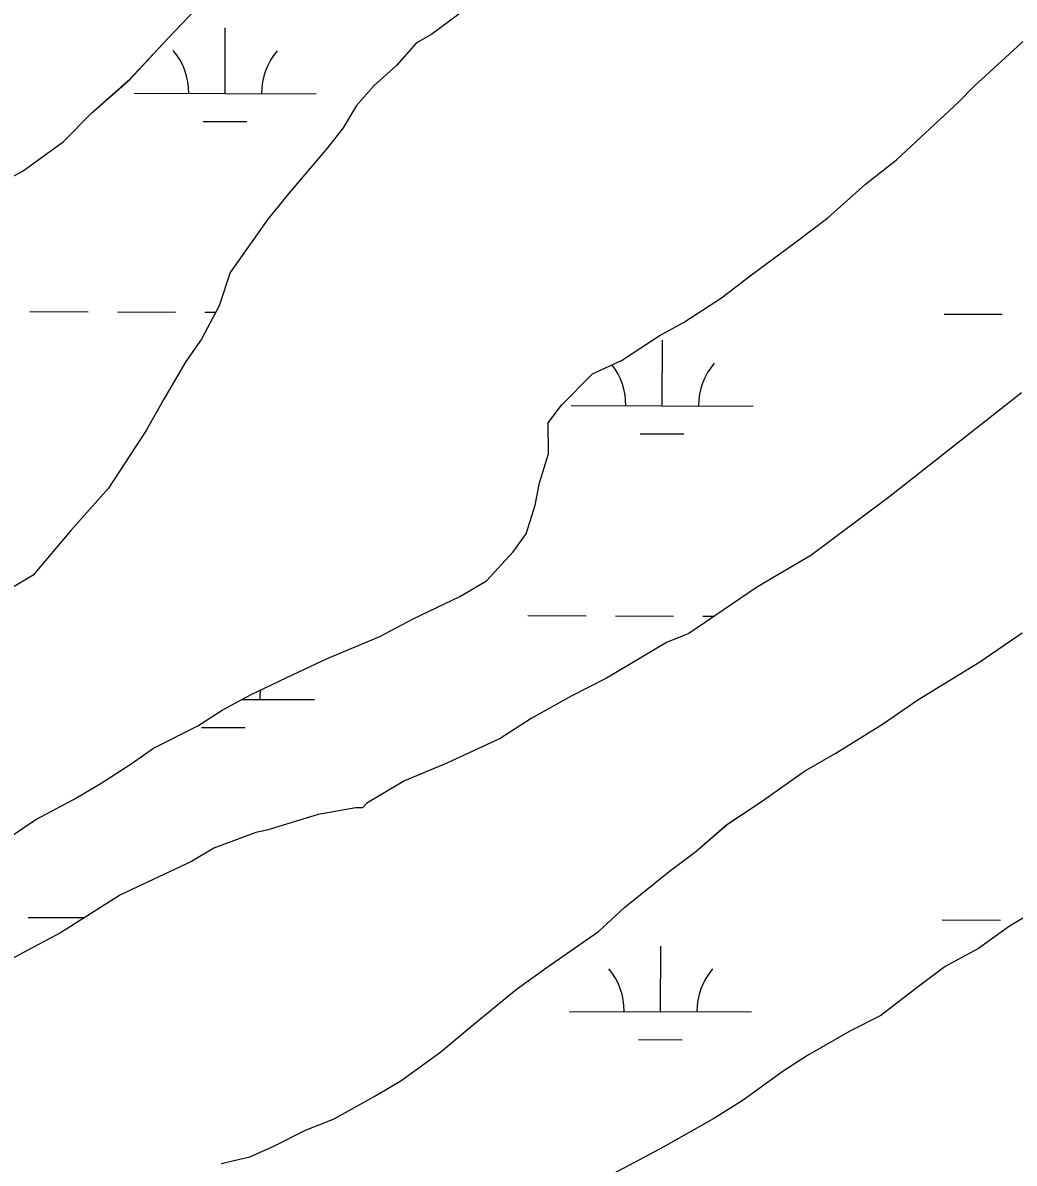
# Model space of a CAD drawing. Extents: x 3161665 to 3199565, y 885729 to 911164.
# Drawn here: x 3167185 to 3167730, y 899117 to 899743 of the extents above; entities that cross this region are included whole.
import ezdxf

# ---------------------------------------------------------------- set-up
doc = ezdxf.new("R2010")
doc.units = 0
doc.layers.add('V-SITE-VEGE', color=7, linetype='Continuous')
doc.layers.add('V-WETL-SWMP', color=7, linetype='Continuous')

msp = doc.modelspace()

# ---------------------------------------------------------------- linework, layer by layer
at = {"layer": 'V-SITE-VEGE'}
for p, q in [((3167262.25, 899731.45), (3167286.6, 899757.13)), ((3167428.17, 899750.14), (3167409.9, 899736.67)), ((3167409.9, 899736.67), (3167401.37, 899731.77)), ((3167707.71, 899708.07), (3167735.72, 899733.76)), ((3167243.99, 899711.88), (3167262.25, 899731.45)), ((3167401.37, 899731.77), (3167390.41, 899719.54)), ((3167390.41, 899719.54), (3167378.23, 899708.53)), ((3167223.29, 899693.53), (3167243.99, 899711.88)), ((3167378.23, 899708.53), (3167368.5, 899697.53)), ((3167699.19, 899699.51), (3167707.71, 899708.07)), ((3167368.5, 899697.53), (3167361.2, 899685.31)), ((3167665.1, 899667.7), (3167699.19, 899699.51)), ((3167207.47, 899677.63), (3167223.29, 899693.53)), ((3167361.2, 899685.31), (3167352.69, 899674.31)), ((3167185.54, 899661.72), (3167207.47, 899677.63)), ((3167352.69, 899674.31), (3167332, 899649.85)), ((3167648.04, 899654.24), (3167665.1, 899667.7)), ((3167169.69, 899653.14), (3167185.54, 899661.72)), ((3167627.34, 899635.89), (3167648.04, 899654.24)), ((3167332, 899649.85), (3167319.83, 899635.18)), ((3167319.83, 899635.18), (3167299.15, 899605.85)), ((3167607.85, 899621.2), (3167627.34, 899635.89)), ((3167584.7, 899604.06), (3167607.85, 899621.2)), ((3167299.15, 899605.85), (3167293.09, 899587.53)), ((3167568.87, 899591.82), (3167584.7, 899604.06)), ((3167548.16, 899578.35), (3167568.87, 899591.82)), ((3167293.09, 899587.53), (3167283.37, 899569.2)), ((3167534.75, 899571), (3167548.16, 899578.35)), ((3167514.03, 899557.53), (3167534.75, 899571)), ((3167283.37, 899569.2), (3167274.86, 899556.98)), ((3167274.86, 899556.98), (3167262.7, 899536.2)), ((3167498.19, 899550.17), (3167514.03, 899557.53)), ((3167481.14, 899533.05), (3167498.19, 899550.17)), ((3167733.73, 899539.73), (3167660.64, 899482.21)), ((3167262.7, 899536.2), (3167252.98, 899519.1)), ((3167473.84, 899523.27), (3167481.14, 899533.05)), ((3167473.88, 899506.19), (3167473.84, 899523.27)), ((3167252.98, 899519.1), (3167232.31, 899487.33)), ((3167469.04, 899490.31), (3167473.88, 899506.19)), ((3167466.63, 899478.1), (3167469.04, 899490.31)), ((3167232.31, 899487.33), (3167211.62, 899464.09)), ((3167461.78, 899462.23), (3167466.63, 899478.1)), ((3167660.64, 899482.21), (3167618.01, 899450.39)), ((3167211.62, 899464.09), (3167190.93, 899439.64)), ((3167454.48, 899452.45), (3167461.78, 899462.23)), ((3167439.88, 899436.55), (3167454.48, 899452.45)), ((3167618.01, 899450.39), (3167588.76, 899433.24)), ((3167190.93, 899439.64), (3167178.75, 899432.29)), ((3167425.25, 899427.97), (3167439.88, 899436.55)), ((3167588.76, 899433.24), (3167550.99, 899407.52)), ((3167399.65, 899415.71), (3167425.25, 899427.97)), ((3167381.37, 899405.91), (3167399.65, 899415.71)), ((3167550.99, 899407.52), (3167538.8, 899402.61)), ((3167710.88, 899392.03), (3167734.03, 899407.94)), ((3167352.11, 899393.64), (3167381.37, 899405.91)), ((3167538.8, 899402.61), (3167505.89, 899383.01)), ((3167333.83, 899385.06), (3167352.11, 899393.64)), ((3167676.76, 899371.2), (3167710.88, 899392.03)), ((3167310.67, 899374.02), (3167333.83, 899385.06)), ((3167505.89, 899383.01), (3167486.39, 899373.2)), ((3167294.83, 899365.44), (3167310.67, 899374.02)), ((3167486.39, 899373.2), (3167464.46, 899360.95)), ((3167657.27, 899357.73), (3167676.76, 899371.2)), ((3167281.42, 899356.87), (3167294.83, 899365.44)), ((3167464.46, 899360.95), (3167447.4, 899349.93)), ((3167631.68, 899341.81), (3167657.27, 899357.73)), ((3167257.04, 899344.61), (3167281.42, 899356.87)), ((3167447.4, 899349.93), (3167418.14, 899336.43)), ((3167244.86, 899336.04), (3167257.04, 899344.61)), ((3167614.62, 899332.01), (3167631.68, 899341.81)), ((3167227.8, 899325.02), (3167244.86, 899336.04)), ((3167418.14, 899336.43), (3167394.98, 899326.62)), ((3167394.98, 899326.62), (3167374.26, 899314.37)), ((3167590.25, 899314.87), (3167614.62, 899332.01)), ((3167213.18, 899316.44), (3167227.8, 899325.02)), ((3167192.46, 899305.41), (3167213.18, 899316.44)), ((3167374.26, 899314.37), (3167371.83, 899311.92)), ((3167571.98, 899302.62), (3167590.25, 899314.87)), ((3167347.43, 899308.21), (3167319.38, 899299.6)), ((3167368.17, 899311.92), (3167347.43, 899308.21)), ((3167371.83, 899311.92), (3167368.17, 899311.92)), ((3167177.84, 899295.61), (3167192.46, 899305.41)), ((3167554.93, 899287.94), (3167571.98, 899302.62)), ((3167313.28, 899298.37), (3167290.12, 899289.77)), ((3167319.38, 899299.6), (3167313.28, 899298.37)), ((3167290.12, 899289.77), (3167277.93, 899282.42)), ((3167277.93, 899282.42), (3167238.93, 899264.03)), ((3167540.31, 899276.92), (3167554.93, 899287.94)), ((3167515.95, 899257.34), (3167540.31, 899276.92)), ((3167238.93, 899264.03), (3167206.03, 899243.21)), ((3167501.33, 899243.89), (3167515.95, 899257.34)), ((3167753.89, 899262.77), (3167727.08, 899246.85)), ((3167727.08, 899246.85), (3167710.03, 899234.61)), ((3167206.03, 899243.21), (3167185.31, 899232.17)), ((3167473.31, 899224.3), (3167501.33, 899243.89)), ((3167185.31, 899232.17), (3167169.46, 899223.6)), ((3167710.03, 899234.61), (3167691.74, 899224.8)), ((3167456.26, 899212.05), (3167473.31, 899224.3)), ((3167691.74, 899224.8), (3167677.13, 899213.79)), ((3167677.13, 899213.79), (3167656.42, 899197.87)), ((3167430.68, 899191.25), (3167456.26, 899212.05)), ((3167656.42, 899197.87), (3167639.35, 899189.29)), ((3167414.85, 899177.79), (3167430.68, 899191.25)), ((3167639.35, 899189.29), (3167616.2, 899175.82)), ((3167392.92, 899161.88), (3167414.85, 899177.79)), ((3167616.2, 899175.82), (3167602.79, 899167.24)), ((3167602.79, 899167.24), (3167580.87, 899151.33)), ((3167378.29, 899153.3), (3167392.92, 899161.88)), ((3167356.36, 899141.05), (3167378.29, 899153.3)), ((3167580.87, 899151.33), (3167565.03, 899141.53)), ((3167340.51, 899134.91), (3167356.36, 899141.05)), ((3167565.03, 899141.53), (3167537, 899125.6)), ((3167323.44, 899126.33), (3167340.51, 899134.91)), ((3167310.03, 899120.2), (3167323.44, 899126.33)), ((3167537, 899125.6), (3167521.15, 899117.02)), ((3167294.18, 899116.5), (3167310.03, 899120.2)), ((3167521.15, 899117.02), (3167495.56, 899103.54))]:
    msp.add_line(p, q, dxfattribs=at)
at = {"layer": 'V-WETL-SWMP'}
for p, q in [((3167262.25, 899731.45), (3167286.6, 899757.13)), ((3167428.17, 899750.14), (3167409.89, 899736.67)), ((3167296.4, 899704.11), (3167296.5, 899740.11)), ((3167409.89, 899736.67), (3167401.36, 899731.77)), ((3167707.71, 899708.07), (3167735.72, 899733.76)), ((3167243.99, 899711.89), (3167262.25, 899731.45)), ((3167401.36, 899731.77), (3167390.41, 899719.54)), ((3167390.41, 899719.54), (3167378.23, 899708.53)), ((3167223.29, 899693.53), (3167243.99, 899711.89)), ((3167378.23, 899708.53), (3167368.49, 899697.53)), ((3167699.19, 899699.51), (3167707.71, 899708.07)), ((3167246.4, 899704.25), (3167346.4, 899703.97)), ((3167368.49, 899697.53), (3167361.2, 899685.31)), ((3167665.09, 899667.71), (3167699.19, 899699.51)), ((3167207.46, 899677.63), (3167223.29, 899693.53)), ((3167284.36, 899688.71), (3167308.36, 899688.65)), ((3167361.2, 899685.31), (3167352.68, 899674.31)), ((3167185.53, 899661.72), (3167207.46, 899677.63)), ((3167352.68, 899674.31), (3167332, 899649.85)), ((3167648.04, 899654.24), (3167665.09, 899667.71)), ((3167169.69, 899653.14), (3167185.53, 899661.72)), ((3167627.34, 899635.89), (3167648.04, 899654.24)), ((3167332, 899649.85), (3167319.83, 899635.18)), ((3167319.83, 899635.18), (3167299.15, 899605.85)), ((3167607.85, 899621.2), (3167627.34, 899635.89)), ((3167584.7, 899604.06), (3167607.85, 899621.2)), ((3167299.15, 899605.85), (3167293.09, 899587.53)), ((3167568.87, 899591.83), (3167584.7, 899604.06)), ((3167548.15, 899578.35), (3167568.87, 899591.83)), ((3167189.23, 899584.34), (3167221.23, 899584.25)), ((3167237.23, 899584.2), (3167269.23, 899584.11)), ((3167293.09, 899587.53), (3167283.37, 899569.2)), ((3167285.23, 899584.07), (3167291.25, 899584.05)), ((3167691.13, 899582.95), (3167723.13, 899582.86)), ((3167534.75, 899571), (3167548.15, 899578.35)), ((3167514.03, 899557.53), (3167534.75, 899571)), ((3167283.37, 899569.2), (3167274.86, 899556.98)), ((3167536.4, 899532.63), (3167536.5, 899568.63)), ((3167274.86, 899556.98), (3167262.7, 899536.21)), ((3167498.18, 899550.17), (3167514.03, 899557.53)), ((3167481.14, 899533.05), (3167498.18, 899550.17)), ((3167733.73, 899539.73), (3167660.64, 899482.21)), ((3167262.7, 899536.21), (3167252.98, 899519.1)), ((3167473.84, 899523.27), (3167481.14, 899533.05)), ((3167486.4, 899532.77), (3167586.4, 899532.5)), ((3167473.88, 899506.19), (3167473.84, 899523.27)), ((3167252.98, 899519.1), (3167232.31, 899487.33)), ((3167524.36, 899517.24), (3167548.36, 899517.17)), ((3167469.04, 899490.31), (3167473.88, 899506.19)), ((3167466.62, 899478.1), (3167469.04, 899490.31)), ((3167232.31, 899487.33), (3167211.62, 899464.09)), ((3167461.78, 899462.23), (3167466.62, 899478.1)), ((3167660.64, 899482.21), (3167618, 899450.39)), ((3167211.62, 899464.09), (3167190.93, 899439.64)), ((3167454.48, 899452.45), (3167461.78, 899462.23)), ((3167439.87, 899436.55), (3167454.48, 899452.45)), ((3167618, 899450.39), (3167588.76, 899433.23)), ((3167190.93, 899439.64), (3167178.74, 899432.29)), ((3167425.25, 899427.98), (3167439.87, 899436.55)), ((3167588.76, 899433.23), (3167550.99, 899407.52)), ((3167399.65, 899415.71), (3167425.25, 899427.98)), ((3167381.37, 899405.91), (3167399.65, 899415.71)), ((3167462.67, 899417.41), (3167494.67, 899417.32)), ((3167510.67, 899417.27), (3167542.67, 899417.18)), ((3167558.67, 899417.14), (3167565.09, 899417.12)), ((3167550.99, 899407.52), (3167538.8, 899402.61)), ((3167710.88, 899392.03), (3167734.03, 899407.94)), ((3167352.11, 899393.64), (3167381.37, 899405.91)), ((3167538.8, 899402.61), (3167505.89, 899383.01)), ((3167333.83, 899385.06), (3167352.11, 899393.64)), ((3167676.76, 899371.2), (3167710.88, 899392.03)), ((3167310.67, 899374.02), (3167333.83, 899385.06)), ((3167505.89, 899383.01), (3167486.39, 899373.2)), ((3167294.82, 899365.44), (3167310.67, 899374.02)), ((3167305.84, 899371.41), (3167345.48, 899371.3)), ((3167486.39, 899373.2), (3167464.45, 899360.95)), ((3167657.27, 899357.73), (3167676.76, 899371.2)), ((3167281.42, 899356.87), (3167294.82, 899365.44)), ((3167464.45, 899360.95), (3167447.4, 899349.93)), ((3167631.68, 899341.81), (3167657.27, 899357.73)), ((3167257.04, 899344.61), (3167281.42, 899356.87)), ((3167283.44, 899356.04), (3167307.44, 899355.97)), ((3167447.4, 899349.93), (3167418.14, 899336.44)), ((3167244.86, 899336.04), (3167257.04, 899344.61)), ((3167614.62, 899332.01), (3167631.68, 899341.81)), ((3167227.8, 899325.02), (3167244.86, 899336.04)), ((3167418.14, 899336.44), (3167394.98, 899326.62)), ((3167394.98, 899326.62), (3167374.26, 899314.37)), ((3167590.25, 899314.87), (3167614.62, 899332.01)), ((3167213.18, 899316.44), (3167227.8, 899325.02)), ((3167192.46, 899305.41), (3167213.18, 899316.44)), ((3167374.26, 899314.37), (3167371.83, 899311.93)), ((3167571.97, 899302.62), (3167590.25, 899314.87)), ((3167347.43, 899308.21), (3167319.38, 899299.6)), ((3167368.16, 899311.92), (3167347.43, 899308.21)), ((3167371.83, 899311.93), (3167368.16, 899311.92)), ((3167177.84, 899295.61), (3167192.46, 899305.41)), ((3167554.92, 899287.94), (3167571.97, 899302.62)), ((3167313.28, 899298.37), (3167290.12, 899289.77)), ((3167319.38, 899299.6), (3167313.28, 899298.37)), ((3167290.12, 899289.77), (3167277.93, 899282.42)), ((3167277.93, 899282.42), (3167238.92, 899264.03)), ((3167540.31, 899276.93), (3167554.92, 899287.94)), ((3167515.94, 899257.34), (3167540.31, 899276.93)), ((3167238.92, 899264.03), (3167206.02, 899243.21)), ((3167501.33, 899243.89), (3167515.94, 899257.34)), ((3167753.89, 899262.77), (3167727.08, 899246.85)), ((3167188.31, 899251.66), (3167219.25, 899251.58)), ((3167690.21, 899250.27), (3167722.21, 899250.19)), ((3167727.08, 899246.85), (3167710.02, 899234.61)), ((3167206.02, 899243.21), (3167185.31, 899232.18)), ((3167473.31, 899224.3), (3167501.33, 899243.89)), ((3167535.48, 899199.96), (3167535.58, 899235.96)), ((3167710.02, 899234.61), (3167691.74, 899224.8)), ((3167456.26, 899212.06), (3167473.31, 899224.3)), ((3167691.74, 899224.8), (3167677.12, 899213.79)), ((3167677.12, 899213.79), (3167656.42, 899197.87)), ((3167430.68, 899191.25), (3167456.26, 899212.06)), ((3167485.48, 899200.1), (3167585.48, 899199.82)), ((3167656.42, 899197.87), (3167639.35, 899189.29)), ((3167414.84, 899177.79), (3167430.68, 899191.25)), ((3167639.35, 899189.29), (3167616.2, 899175.82)), ((3167523.44, 899184.56), (3167547.44, 899184.5)), ((3167392.92, 899161.88), (3167414.84, 899177.79)), ((3167616.2, 899175.82), (3167602.79, 899167.24)), ((3167602.79, 899167.24), (3167580.87, 899151.33)), ((3167378.29, 899153.3), (3167392.92, 899161.88)), ((3167356.36, 899141.05), (3167378.29, 899153.3)), ((3167580.87, 899151.33), (3167565.02, 899141.53)), ((3167340.51, 899134.91), (3167356.36, 899141.05)), ((3167565.02, 899141.53), (3167536.99, 899125.6)), ((3167323.44, 899126.33), (3167340.51, 899134.91)), ((3167310.03, 899120.2), (3167323.44, 899126.33)), ((3167536.99, 899125.6), (3167521.15, 899117.02)), ((3167294.18, 899116.5), (3167310.03, 899120.2)), ((3167521.15, 899117.02), (3167495.56, 899103.54))]:
    msp.add_line(p, q, dxfattribs=at)
for centre, start, end in [((3167241.16, 899704.74), 359.06985, 40.6135), ((3167351.65, 899704.43), 139.06984, 180.6135), ((3167481.16, 899533.26), 359.06985, 38.30751), ((3167591.65, 899532.96), 139.06984, 180.6135), ((3167350.73, 899371.76), 172.33, 180.6135), ((3167480.24, 899200.59), 359.06985, 40.6135), ((3167590.73, 899200.28), 139.06984, 180.6135)]:
    msp.add_arc(centre, 35.25, start, end, dxfattribs=at)

doc.saveas('drawing.dxf')
